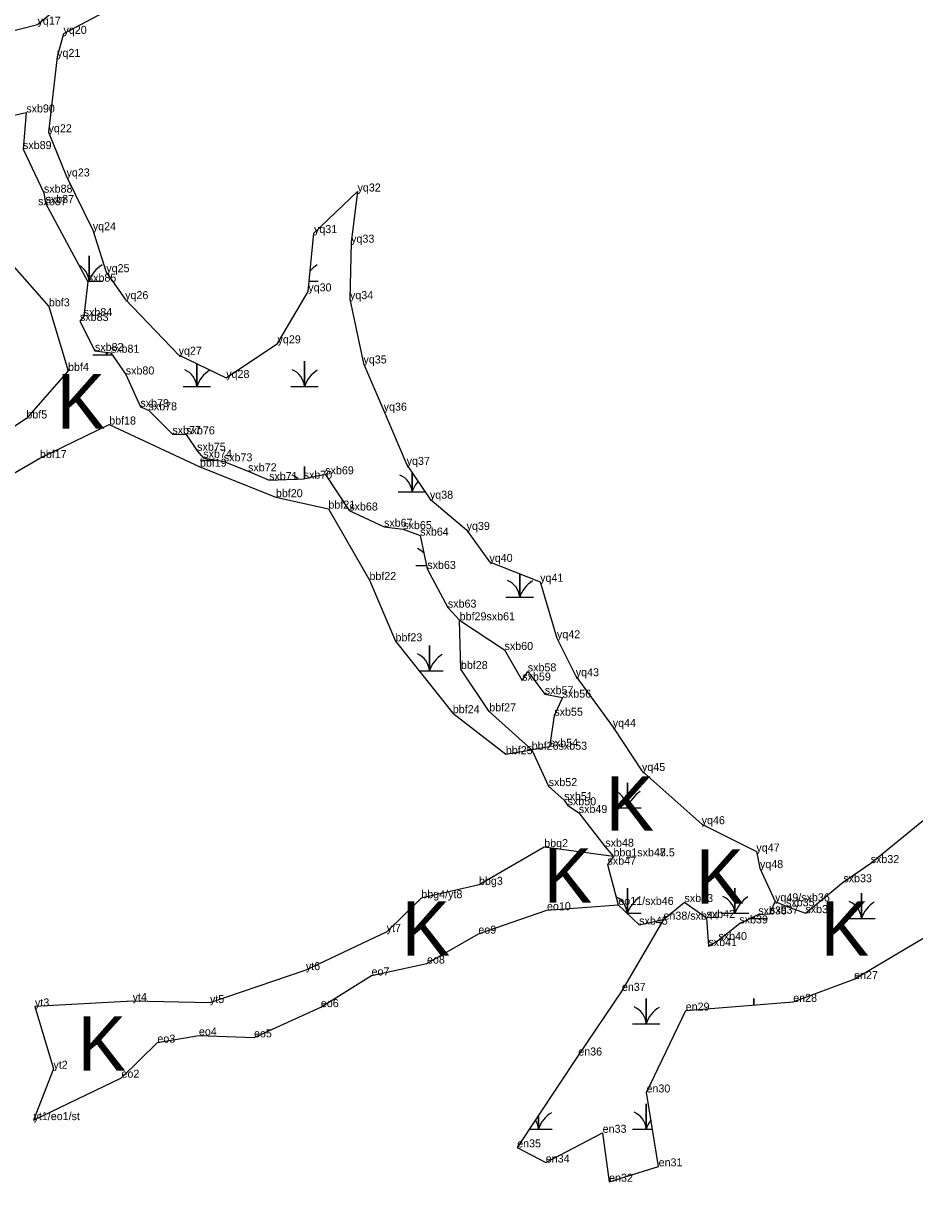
# Model space of a CAD drawing. Extents: x 2072529 to 2268796, y 436423 to 470406.
# Drawn here: x 2247027 to 2247584, y 439259 to 439982 of the extents above; entities that cross this region are included whole.
import ezdxf

# ---------------------------------------------------------------- set-up
doc = ezdxf.new("R2010")
doc.units = 0
for name, color, linetype in [('Exist Environmental Wetland Boundary', 7, 'Continuous'), ('Exist Environmental Wetland Boundary Cogo Comment', 7, 'Continuous'), ('Exist Hydro Jurisdictional Stream or Body of Water NEU Mitigable', 7, 'Continuous'), ('Exist Hydro Jurisdictional Stream or Body of Water NEU Mitigable Cogo Comment', 7, 'Continuous'), ('Exist Hydro Swamp or Marsh', 7, 'Continuous'), ('Old_Level_20', 7, 'Continuous')]:
    doc.layers.add(name, color=color, linetype=linetype)

msp = doc.modelspace()

# ---------------------------------------------------------------- linework, layer by layer
at = {"layer": 'Exist Environmental Wetland Boundary'}
for points in [[(2246982.43, 439986.07), (2247003.93, 439973.25), (2247036.07, 439981.26), (2247073.81, 440012.79)], [(2247077.1, 439988.66), (2247052.26, 439975.5), (2247048.31, 439961.13), (2247042.94, 439914.04), (2247054.18, 439886.44), (2247070.61, 439852.85), (2247079.01, 439826.66), (2247090.8, 439809.83), (2247124.2, 439775.11), (2247153.95, 439760.59), (2247186.02, 439782.21), (2247205.24, 439814.66), (2247208.78, 439851.06), (2247236, 439877.04), (2247231.99, 439845.1), (2247231.25, 439809.83), (2247239.7, 439769.66), (2247252.32, 439740.15), (2247266.69, 439706.28), (2247281.21, 439685.16), (2247304.15, 439665.69), (2247318.38, 439645.69), (2247350.09, 439633.3), (2247360.61, 439598), (2247372.36, 439574.3), (2247395.45, 439542.63), (2247413.72, 439515.12), (2247451.01, 439481.89), (2247485.18, 439464.77), (2247487.44, 439454.45), (2247496.86, 439433.69)], [(2247012.36, 439839.92), (2247043.14, 439805.32), (2247055.11, 439765), (2247029.08, 439735.3), (2246988.35, 439708.4)], [(2246999.29, 439688.44), (2247037.51, 439710.57), (2247080.82, 439731.5), (2247137.5, 439705.17), (2247184.98, 439686.13), (2247217.79, 439678.96), (2247243.44, 439634.36), (2247259.71, 439596.12), (2247295.51, 439551.23), (2247328.64, 439525.62), (2247344.84, 439528.39), (2247318.31, 439552.35), (2247300.57, 439578.8), (2247299.8, 439609.22)], [(2247395.91, 439461.8), (2247352.63, 439467.59), (2247311.9, 439444.02), (2247275.84, 439435.69), (2247254.22, 439414.66), (2247203.7, 439390.76), (2247143.81, 439370.23), (2247095.45, 439371.46), (2247034.46, 439368.09), (2247045.97, 439329.17), (2247033.54, 439297.07), (2247088.49, 439323.58), (2247110.95, 439345.45), (2247136.9, 439349.96), (2247171.31, 439348.75), (2247213.09, 439367.64), (2247244.73, 439387.42), (2247279.39, 439394.84), (2247311.49, 439413.52), (2247354.35, 439428.18), (2247398.93, 439431.48)], [(2247427.15, 439422.28), (2247401.16, 439377.8), (2247373.91, 439337.42), (2247335.73, 439280.04), (2247353.58, 439270.56), (2247389.14, 439289.16), (2247393.17, 439258.6), (2247424.12, 439268.2), (2247416.53, 439314.36), (2247441.03, 439365.47), (2247508.21, 439370.9), (2247546.26, 439385.16), (2247597.57, 439415.41)]]:
    msp.add_lwpolyline(points, dxfattribs=at)
at = {"layer": 'Exist Hydro Jurisdictional Stream or Body of Water NEU Mitigable'}
for points in [[(2247004.36, 439920.91), (2247029.04, 439926.42), (2247026.98, 439903.54), (2247040.04, 439876.32), (2247041.02, 439869.85), (2247067.43, 439820.71), (2247064.88, 439799.22), (2247062.56, 439796.17), (2247071.91, 439777.44), (2247081.87, 439776.36), (2247091.17, 439762.77), (2247100.33, 439742.48), (2247105.37, 439740.4), (2247120.3, 439725.55), (2247128.96, 439725.38), (2247135.78, 439715.12), (2247139.63, 439710.74), (2247152.44, 439708.51), (2247167.57, 439702.28), (2247180.71, 439696.8), (2247202.31, 439697.65), (2247215.81, 439700.41), (2247230.8, 439677.82), (2247252.53, 439667.66), (2247264.53, 439666.19), (2247275.13, 439662.11), (2247279.57, 439641.3), (2247292.44, 439617.17), (2247299.8, 439609.22), (2247327.85, 439590.71)], [(2247327.85, 439590.71), (2247338.9, 439571.59), (2247342.36, 439577.35), (2247353.02, 439563.05), (2247364.12, 439560.93), (2247358.94, 439549.62), (2247355.95, 439530.27), (2247344.84, 439528.39), (2247355.41, 439505.68), (2247365.09, 439496.95), (2247367.26, 439493.73), (2247374.21, 439488.89), (2247390.81, 439467.83), (2247395.91, 439461.8), (2247392.18, 439456.62), (2247398.93, 439431.48), (2247411.94, 439419.14), (2247427.15, 439422.28), (2247440.26, 439433.26), (2247454.03, 439423.34), (2247455.24, 439405.77), (2247461.46, 439409.54), (2247474.55, 439419.91), (2247486.35, 439425.51), (2247493.63, 439425.97), (2247496.86, 439433.69), (2247503.7, 439430.63), (2247515.81, 439426.34), (2247539.52, 439445.63), (2247556.6, 439457.58), (2247594.29, 439488.19)]]:
    msp.add_lwpolyline(points, dxfattribs=at)
at = {"layer": 'Exist Hydro Swamp or Marsh'}
for points in [[(2247067.26, 439821.03), (2247068.32, 439821.03), (2247068.32, 439836.81), (2247068.32, 439821.03), (2247076.92, 439821.03)], [(2247205.86, 439821.03), (2247211.42, 439821.03)], [(2247070.57, 439775.12), (2247079.17, 439775.12), (2247079.17, 439776.65)], [(2247079.17, 439776.65), (2247079.17, 439775.12), (2247082.72, 439775.12)], [(2247126.97, 439755.23), (2247135.57, 439755.23), (2247135.57, 439769.56)], [(2247135.57, 439769.56), (2247135.57, 439755.23), (2247144.17, 439755.23)], [(2247194.22, 439755.23), (2247202.82, 439755.23), (2247202.82, 439771.01), (2247202.82, 439755.23), (2247211.42, 439755.23)], [(2247137.82, 439709.32), (2247146.42, 439709.32), (2247146.42, 439709.55)], [(2247146.42, 439709.55), (2247146.42, 439709.32), (2247147.77, 439709.32)], [(2247202.82, 439697.76), (2247202.82, 439705.21), (2247202.82, 439697.76)], [(2247261.47, 439689.43), (2247270.07, 439689.43), (2247270.07, 439701.36)], [(2247270.07, 439701.36), (2247270.07, 439689.43), (2247278.27, 439689.43)], [(2247272.32, 439643.52), (2247279.1, 439643.52)], [(2247328.72, 439623.63), (2247337.32, 439623.63), (2247337.32, 439638.29)], [(2247337.32, 439638.29), (2247337.32, 439623.63), (2247345.92, 439623.63)], [(2247274.39, 439577.72), (2247280.92, 439577.72), (2247280.92, 439593.5), (2247280.92, 439577.72), (2247289.52, 439577.72)], [(2247395.97, 439492.03), (2247404.57, 439492.03), (2247404.57, 439507.81), (2247404.57, 439492.03), (2247413.17, 439492.03)], [(2247404.46, 439426.23), (2247404.57, 439426.23), (2247404.57, 439442.01), (2247404.57, 439426.23), (2247413.17, 439426.23)], [(2247463.22, 439426.23), (2247471.82, 439426.23), (2247471.82, 439442.01), (2247471.82, 439426.23), (2247480.42, 439426.23)], [(2247542.23, 439423.07), (2247550.83, 439423.07), (2247550.83, 439438.85), (2247550.83, 439423.07), (2247559.43, 439423.07)], [(2247481.21, 439423.07), (2247483.58, 439423.07), (2247483.58, 439424.19)], [(2247483.58, 439424.19), (2247483.58, 439423.07), (2247492.18, 439423.07)], [(2247407.73, 439357.27), (2247416.33, 439357.27), (2247416.33, 439373.05), (2247416.33, 439357.27), (2247424.93, 439357.27)], [(2247483.58, 439368.91), (2247483.58, 439373.05), (2247483.58, 439368.91)], [(2247407.73, 439291.47), (2247416.33, 439291.47), (2247416.33, 439307.25), (2247416.33, 439291.47), (2247420.3, 439291.47)], [(2247343.34, 439291.47), (2247349.08, 439291.47), (2247349.08, 439300.1)], [(2247349.08, 439300.1), (2247349.08, 439291.47), (2247357.68, 439291.47)]]:
    msp.add_lwpolyline(points, dxfattribs=at)
for centre, radius, start, end in [((2247056.05, 439820.14), 12.3, 4.14034, 61.45825), ((2247086.56, 439814.97), 19.22, 122.12745, 161.62219), ((2247221.06, 439814.97), 19.22, 122.12745, 139.29127), ((2247066.91, 439774.23), 12.3, 4.14034, 11.47003), ((2247097.42, 439769.06), 19.22, 156.92407, 161.62219), ((2247123.3, 439754.34), 12.3, 4.14034, 67.53497), ((2247153.81, 439749.17), 19.22, 122.12745, 161.62219), ((2247190.55, 439754.34), 12.3, 4.14034, 67.53497), ((2247221.06, 439749.17), 19.22, 122.12745, 161.62219), ((2247134.16, 439708.43), 12.3, 4.14034, 5.24925), ((2247164.67, 439703.26), 19.22, 160.92732, 161.62219), ((2247190.55, 439688.54), 12.3, 46.86005, 67.53497), ((2247221.06, 439683.37), 19.22, 122.12745, 124.1554), ((2247257.8, 439688.54), 12.3, 4.14034, 67.53497), ((2247288.31, 439683.37), 19.22, 139.09432, 161.62219), ((2247268.66, 439642.63), 12.3, 44.36034, 67.53497), ((2247325.05, 439622.74), 12.3, 4.14034, 67.53497), ((2247355.56, 439617.57), 19.22, 122.12745, 161.62219), ((2247268.66, 439576.83), 12.3, 4.14034, 67.53497), ((2247299.17, 439571.66), 19.22, 122.12745, 161.62219), ((2247392.3, 439491.14), 12.3, 4.14034, 67.53497), ((2247422.81, 439485.97), 19.22, 122.12745, 161.62219), ((2247392.3, 439425.34), 12.3, 4.14034, 64.53775), ((2247422.81, 439420.17), 19.22, 122.12745, 161.62219), ((2247459.55, 439425.34), 12.3, 4.14034, 67.53497), ((2247490.06, 439420.17), 19.22, 122.12745, 161.62219), ((2247538.56, 439422.18), 12.3, 4.14034, 67.53497), ((2247569.07, 439417.01), 19.22, 122.12745, 161.62219), ((2247471.31, 439422.18), 12.3, 4.14034, 9.14524), ((2247501.82, 439417.01), 19.22, 157.26259, 161.62219), ((2247404.06, 439356.38), 12.3, 4.14034, 67.53497), ((2247434.57, 439351.21), 19.22, 122.12745, 161.62219), ((2247367.32, 439285.41), 19.22, 122.12745, 161.62219), ((2247404.06, 439290.58), 12.3, 4.14034, 67.53497), ((2247336.81, 439290.58), 12.3, 4.14034, 32.69148), ((2247434.57, 439285.41), 19.22, 142.30406, 161.62219)]:
    msp.add_arc(centre, radius, start, end, dxfattribs=at)
at = {"layer": 'Old_Level_20'}
for p, q in [((2247036.07, 439981.26), (2247036.07, 439981.26)), ((2247052.26, 439975.5), (2247052.26, 439975.5)), ((2247048.31, 439961.13), (2247048.31, 439961.13)), ((2247029.04, 439926.42), (2247029.04, 439926.42)), ((2247042.94, 439914.04), (2247042.94, 439914.04)), ((2247054.18, 439886.44), (2247054.18, 439886.44)), ((2247236, 439877.04), (2247236, 439877.04)), ((2247040.04, 439876.32), (2247040.04, 439876.32)), ((2247041.02, 439869.85), (2247041.02, 439869.85)), ((2247036.42, 439868.49), (2247036.42, 439868.49)), ((2247070.61, 439852.85), (2247070.61, 439852.85)), ((2247208.78, 439851.06), (2247208.78, 439851.06)), ((2247231.99, 439845.1), (2247231.99, 439845.1)), ((2247079.01, 439826.66), (2247079.01, 439826.66)), ((2247067.43, 439820.71), (2247067.43, 439820.71)), ((2247205.24, 439814.66), (2247205.24, 439814.66)), ((2247043.14, 439805.32), (2247043.14, 439805.32)), ((2247090.8, 439809.83), (2247090.8, 439809.83)), ((2247231.25, 439809.83), (2247231.25, 439809.83)), ((2247064.88, 439799.22), (2247064.88, 439799.22)), ((2247062.56, 439796.17), (2247062.56, 439796.17)), ((2247071.91, 439777.44), (2247071.91, 439777.44)), ((2247081.87, 439776.36), (2247081.87, 439776.36)), ((2247186.02, 439782.21), (2247186.02, 439782.21)), ((2247124.2, 439775.11), (2247124.2, 439775.11)), ((2247239.7, 439769.66), (2247239.7, 439769.66)), ((2247055.11, 439765), (2247055.11, 439765)), ((2247091.17, 439762.77), (2247091.17, 439762.77)), ((2247153.95, 439760.59), (2247153.95, 439760.59)), ((2247100.33, 439742.48), (2247100.33, 439742.48)), ((2247105.37, 439740.4), (2247105.37, 439740.4)), ((2247252.32, 439740.15), (2247252.32, 439740.15)), ((2247029.08, 439735.3), (2247029.08, 439735.3)), ((2247080.82, 439731.5), (2247080.82, 439731.5)), ((2247120.3, 439725.55), (2247120.3, 439725.55)), ((2247128.96, 439725.38), (2247128.96, 439725.38)), ((2247037.51, 439710.57), (2247037.51, 439710.57)), ((2247135.78, 439715.12), (2247135.78, 439715.12)), ((2247139.63, 439710.74), (2247139.63, 439710.74)), ((2247137.5, 439705.17), (2247137.5, 439705.17)), ((2247152.44, 439708.51), (2247152.44, 439708.51)), ((2247266.69, 439706.28), (2247266.69, 439706.28)), ((2247167.57, 439702.28), (2247167.57, 439702.28)), ((2247180.71, 439696.8), (2247180.71, 439696.8)), ((2247202.31, 439697.65), (2247202.31, 439697.65)), ((2247215.81, 439700.41), (2247215.81, 439700.41)), ((2247184.98, 439686.13), (2247184.98, 439686.13)), ((2247281.21, 439685.16), (2247281.21, 439685.16)), ((2247217.79, 439678.96), (2247217.79, 439678.96)), ((2247230.8, 439677.82), (2247230.8, 439677.82)), ((2247252.53, 439667.66), (2247252.53, 439667.66)), ((2247264.53, 439666.19), (2247264.53, 439666.19)), ((2247275.13, 439662.11), (2247275.13, 439662.11)), ((2247304.15, 439665.69), (2247304.15, 439665.69)), ((2247318.38, 439645.69), (2247318.38, 439645.69)), ((2247279.57, 439641.3), (2247279.57, 439641.3)), ((2247243.44, 439634.36), (2247243.44, 439634.36)), ((2247350.09, 439633.3), (2247350.09, 439633.3)), ((2247292.44, 439617.17), (2247292.44, 439617.17)), ((2247299.8, 439609.22), (2247299.8, 439609.22)), ((2247299.8, 439609.22), (2247299.8, 439609.22)), ((2247259.71, 439596.12), (2247259.71, 439596.12)), ((2247360.61, 439598), (2247360.61, 439598)), ((2247327.85, 439590.71), (2247327.85, 439590.71)), ((2247300.57, 439578.8), (2247300.57, 439578.8)), ((2247342.36, 439577.35), (2247342.36, 439577.35)), ((2247372.36, 439574.3), (2247372.36, 439574.3)), ((2247338.9, 439571.59), (2247338.9, 439571.59)), ((2247353.02, 439563.05), (2247353.02, 439563.05)), ((2247364.12, 439560.93), (2247364.12, 439560.93)), ((2247318.31, 439552.35), (2247318.31, 439552.35)), ((2247295.51, 439551.23), (2247295.51, 439551.23)), ((2247358.94, 439549.62), (2247358.94, 439549.62)), ((2247395.45, 439542.63), (2247395.45, 439542.63)), ((2247355.95, 439530.27), (2247355.95, 439530.27)), ((2247328.64, 439525.62), (2247328.64, 439525.62)), ((2247344.84, 439528.39), (2247344.84, 439528.39)), ((2247344.84, 439528.39), (2247344.84, 439528.39)), ((2247413.72, 439515.12), (2247413.72, 439515.12)), ((2247355.41, 439505.68), (2247355.41, 439505.68)), ((2247365.09, 439496.95), (2247365.09, 439496.95)), ((2247367.26, 439493.73), (2247367.26, 439493.73)), ((2247374.21, 439488.89), (2247374.21, 439488.89)), ((2247451.01, 439481.89), (2247451.01, 439481.89)), ((2247352.63, 439467.59), (2247352.63, 439467.59)), ((2247390.81, 439467.83), (2247390.81, 439467.83)), ((2247485.18, 439464.77), (2247485.18, 439464.77)), ((2247395.91, 439461.8), (2247395.91, 439461.8)), ((2247395.91, 439461.8), (2247395.91, 439461.8)), ((2247556.6, 439457.58), (2247556.6, 439457.58)), ((2247392.18, 439456.62), (2247392.18, 439456.62)), ((2247487.44, 439454.45), (2247487.44, 439454.45)), ((2247311.9, 439444.02), (2247311.9, 439444.02)), ((2247539.52, 439445.63), (2247539.52, 439445.63)), ((2247275.84, 439435.69), (2247275.84, 439435.69)), ((2247398.93, 439431.48), (2247398.93, 439431.48)), ((2247398.93, 439431.48), (2247398.93, 439431.48)), ((2247440.26, 439433.26), (2247440.26, 439433.26)), ((2247496.86, 439433.69), (2247496.86, 439433.69)), ((2247496.86, 439433.69), (2247496.86, 439433.69)), ((2247503.7, 439430.63), (2247503.7, 439430.63)), ((2247354.35, 439428.18), (2247354.35, 439428.18)), ((2247427.15, 439422.28), (2247427.15, 439422.28)), ((2247427.15, 439422.28), (2247427.15, 439422.28)), ((2247454.03, 439423.34), (2247454.03, 439423.34)), ((2247486.35, 439425.51), (2247486.35, 439425.51)), ((2247493.63, 439425.97), (2247493.63, 439425.97)), ((2247515.81, 439426.34), (2247515.81, 439426.34)), ((2247254.22, 439414.66), (2247254.22, 439414.66)), ((2247411.94, 439419.14), (2247411.94, 439419.14)), ((2247474.55, 439419.91), (2247474.55, 439419.91)), ((2247311.49, 439413.52), (2247311.49, 439413.52)), ((2247461.46, 439409.54), (2247461.46, 439409.54)), ((2247455.24, 439405.77), (2247455.24, 439405.77)), ((2247279.39, 439394.84), (2247279.39, 439394.84)), ((2247203.7, 439390.76), (2247203.7, 439390.76)), ((2247244.73, 439387.42), (2247244.73, 439387.42)), ((2247546.26, 439385.16), (2247546.26, 439385.16)), ((2247401.16, 439377.8), (2247401.16, 439377.8)), ((2247095.45, 439371.46), (2247095.45, 439371.46)), ((2247508.21, 439370.9), (2247508.21, 439370.9)), ((2247034.46, 439368.09), (2247034.46, 439368.09)), ((2247143.81, 439370.23), (2247143.81, 439370.23)), ((2247213.09, 439367.64), (2247213.09, 439367.64)), ((2247441.03, 439365.47), (2247441.03, 439365.47)), ((2247136.9, 439349.96), (2247136.9, 439349.96)), ((2247171.31, 439348.75), (2247171.31, 439348.75)), ((2247110.95, 439345.45), (2247110.95, 439345.45)), ((2247373.91, 439337.42), (2247373.91, 439337.42)), ((2247045.97, 439329.17), (2247045.97, 439329.17)), ((2247088.49, 439323.58), (2247088.49, 439323.58)), ((2247416.53, 439314.36), (2247416.53, 439314.36)), ((2247033.54, 439297.07), (2247033.54, 439297.07)), ((2247389.14, 439289.16), (2247389.14, 439289.16)), ((2247335.73, 439280.04), (2247335.73, 439280.04)), ((2247353.58, 439270.56), (2247353.58, 439270.56)), ((2247424.12, 439268.2), (2247424.12, 439268.2)), ((2247393.17, 439258.6), (2247393.17, 439258.6))]:
    msp.add_line(p, q, dxfattribs=at)

# ---------------------------------------------------------------- texts
at = {"layer": 'Exist Environmental Wetland Boundary Cogo Comment'}
for s, p in [('yq17', (2247036.07, 439981.26)), ('yq20', (2247052.26, 439975.5)), ('yq21', (2247048.31, 439961.13)), ('yq22', (2247042.94, 439914.04)), ('yq23', (2247054.18, 439886.44)), ('yq32', (2247236, 439877.04)), ('yq24', (2247070.61, 439852.85)), ('yq31', (2247208.78, 439851.06)), ('yq33', (2247231.99, 439845.1)), ('yq25', (2247079.01, 439826.66)), ('yq30', (2247205.24, 439814.66)), ('yq26', (2247090.8, 439809.83)), ('yq34', (2247231.25, 439809.83)), ('bbf3', (2247043.14, 439805.32)), ('yq29', (2247186.02, 439782.21)), ('yq27', (2247124.2, 439775.11)), ('bbf4', (2247055.11, 439765)), ('yq35', (2247239.7, 439769.66)), ('yq28', (2247153.95, 439760.59)), ('bbf5', (2247029.08, 439735.3)), ('yq36', (2247252.32, 439740.15)), ('bbf18', (2247080.82, 439731.5)), ('bbf17', (2247037.51, 439710.57)), ('yq37', (2247266.69, 439706.28)), ('bbf19', (2247137.5, 439705.17)), ('bbf20', (2247184.98, 439686.13)), ('yq38', (2247281.21, 439685.16)), ('bbf21', (2247217.79, 439678.96)), ('yq39', (2247304.15, 439665.69)), ('yq40', (2247318.38, 439645.69)), ('bbf22', (2247243.44, 439634.36)), ('yq41', (2247350.09, 439633.3)), ('yq42', (2247360.61, 439598)), ('bbf23', (2247259.71, 439596.12)), ('bbf28', (2247300.57, 439578.8)), ('yq43', (2247372.36, 439574.3)), ('bbf24', (2247295.51, 439551.23)), ('bbf27', (2247318.31, 439552.35)), ('yq44', (2247395.45, 439542.63)), ('bbf25', (2247328.64, 439525.62)), ('yq45', (2247413.72, 439515.12)), ('yq46', (2247451.01, 439481.89)), ('bbg2', (2247352.63, 439467.59)), ('yq47', (2247485.18, 439464.77)), ('yq48', (2247487.44, 439454.45)), ('bbg3', (2247311.9, 439444.02)), ('bbg4/yt8', (2247275.84, 439435.69)), ('eo10', (2247354.35, 439428.18)), ('yt7', (2247254.22, 439414.66)), ('eo9', (2247311.49, 439413.52)), ('eo8', (2247279.39, 439394.84)), ('yt6', (2247203.7, 439390.76)), ('eo7', (2247244.73, 439387.42)), ('en27', (2247546.26, 439385.16)), ('en37', (2247401.16, 439377.8)), ('yt3', (2247034.46, 439368.09)), ('yt4', (2247095.45, 439371.46)), ('yt5', (2247143.81, 439370.23)), ('eo6', (2247213.09, 439367.64)), ('en29', (2247441.03, 439365.47)), ('en28', (2247508.21, 439370.9)), ('eo3', (2247110.95, 439345.45)), ('eo4', (2247136.9, 439349.96)), ('eo5', (2247171.31, 439348.75)), ('en36', (2247373.91, 439337.42)), ('yt2', (2247045.97, 439329.17)), ('eo2', (2247088.49, 439323.58)), ('en30', (2247416.53, 439314.36)), ('yt1/eo1/st', (2247033.54, 439297.07)), ('en33', (2247389.14, 439289.16)), ('en35', (2247335.73, 439280.04)), ('en34', (2247353.58, 439270.56)), ('en31', (2247424.12, 439268.2)), ('en32', (2247393.17, 439258.6))]:
    msp.add_text(s, height=5, dxfattribs=at).set_placement(p)
at = {"layer": 'Exist Hydro Jurisdictional Stream or Body of Water NEU Mitigable Cogo Comment'}
for s, p in [('sxb90', (2247029.04, 439926.42)), ('sxb89', (2247026.98, 439903.54)), ('sxb88', (2247040.04, 439876.32)), ('sxb87', (2247036.42, 439868.49)), ('sxb87', (2247041.02, 439869.85)), ('sxb85', (2247067.43, 439820.71)), ('sxb83', (2247062.56, 439796.17)), ('sxb84', (2247064.88, 439799.22)), ('sxb82', (2247071.91, 439777.44)), ('sxb81', (2247081.87, 439776.36)), ('sxb80', (2247091.17, 439762.77)), ('sxb79', (2247100.33, 439742.48)), ('sxb78', (2247105.37, 439740.4)), ('sxb77', (2247120.3, 439725.55)), ('sxb76', (2247128.96, 439725.38)), ('sxb75', (2247135.78, 439715.12)), ('sxb74', (2247139.63, 439710.74)), ('sxb73', (2247152.44, 439708.51)), ('sxb72', (2247167.57, 439702.28)), ('sxb69', (2247215.81, 439700.41)), ('sxb71', (2247180.71, 439696.8)), ('sxb70', (2247202.31, 439697.65)), ('sxb68', (2247230.8, 439677.82)), ('sxb67', (2247252.53, 439667.66)), ('sxb65', (2247264.53, 439666.19)), ('sxb64', (2247275.13, 439662.11)), ('sxb63', (2247279.57, 439641.3)), ('sxb63', (2247292.44, 439617.17)), ('bbf29sxb61', (2247299.8, 439609.22)), ('sxb60', (2247327.85, 439590.71)), ('sxb58', (2247342.36, 439577.35)), ('sxb59', (2247338.9, 439571.59)), ('sxb57', (2247353.02, 439563.05)), ('sxb56', (2247364.12, 439560.93)), ('sxb55', (2247358.94, 439549.62)), ('bbf26sxb53', (2247344.84, 439528.39)), ('sxb54', (2247355.95, 439530.27)), ('sxb52', (2247355.41, 439505.68)), ('sxb51', (2247365.09, 439496.95)), ('sxb50', (2247367.26, 439493.73)), ('sxb49', (2247374.21, 439488.89)), ('sxb48', (2247390.81, 439467.83)), ('bbg1sxb48.', (2247395.91, 439461.8)), ('bbg1sxb47.5', (2247395.91, 439461.8)), ('sxb47', (2247392.18, 439456.62)), ('sxb32', (2247556.6, 439457.58)), ('sxb33', (2247539.52, 439445.63)), ('eo11/sxb46', (2247398.93, 439431.48)), ('sxb43', (2247440.26, 439433.26)), ('yq49/sxb36', (2247496.86, 439433.69)), ('sxb35', (2247503.7, 439430.63)), ('sxb42', (2247454.03, 439423.34)), ('sxb38', (2247486.35, 439425.51)), ('sxb37', (2247493.63, 439425.97)), ('sxb34', (2247515.81, 439426.34)), ('sxb45', (2247411.94, 439419.14)), ('en38/sxb44', (2247427.15, 439422.28)), ('sxb39', (2247474.55, 439419.91)), ('sxb40', (2247461.46, 439409.54)), ('sxb41', (2247455.24, 439405.77))]:
    msp.add_text(s, height=5, dxfattribs=at).set_placement(p)
at = {"layer": 'Exist Hydro Swamp or Marsh'}
for p in [(2247047.95, 439728.99), (2247390.96, 439477.83), (2247352.22, 439432.84), (2247447.19, 439432.22), (2247263.5, 439399.73), (2247525.29, 439399.73), (2247061.08, 439327.88)]:
    msp.add_text('K', height=34, dxfattribs=at).set_placement(p)

doc.saveas('drawing.dxf')
